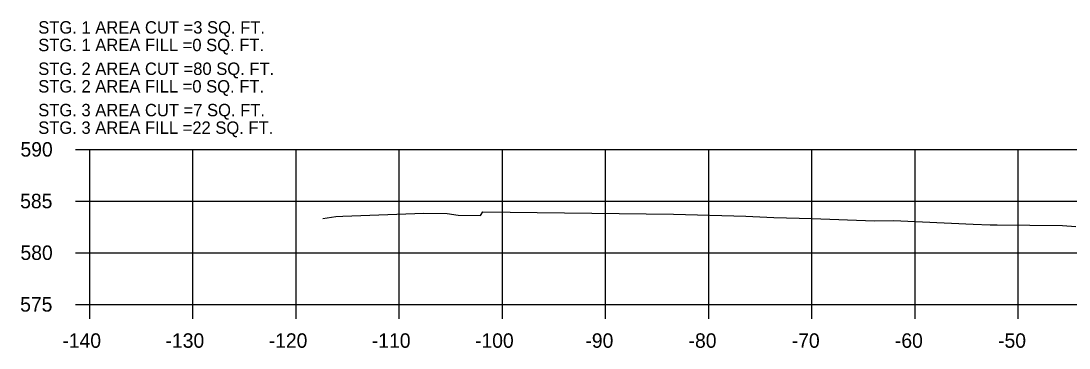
# Model space of a CAD drawing. Extents: x 642114 to 642416, y 286928 to 293347.
# Drawn here: x 642113.6 to 642215.2, y 292150.6 to 292182.2 of the extents above; entities that cross this region are included whole.
import ezdxf

# ---------------------------------------------------------------- set-up
doc = ezdxf.new("R2010")
doc.units = 0
for name, color, linetype in [('R_Axis', 7, 'Continuous'), ('R_Axis Annot', 7, 'Continuous'), ('R_Draft', 7, 'Continuous'), ('R_Exist Surface Annot', 7, 'Continuous'), ('R_Grid', 7, 'Continuous')]:
    doc.layers.add(name, color=color, linetype=linetype)

msp = doc.modelspace()

# ---------------------------------------------------------------- linework, layer by layer
at = {"layer": 'R_Axis'}
for p, q in [((642118.84, 292169.79), (642120.24, 292169.79)), ((642120.24, 292154.79), (642120.24, 292169.79)), ((642118.84, 292164.79), (642120.24, 292164.79)), ((642118.84, 292159.79), (642120.24, 292159.79)), ((642118.84, 292154.79), (642120.24, 292154.79)), ((642120.24, 292154.79), (642400.24, 292154.79)), ((642120.24, 292153.39), (642120.24, 292154.79)), ((642130.24, 292153.39), (642130.24, 292154.79)), ((642140.24, 292153.39), (642140.24, 292154.79)), ((642150.24, 292153.39), (642150.24, 292154.79)), ((642160.24, 292153.39), (642160.24, 292154.79)), ((642170.24, 292153.39), (642170.24, 292154.79)), ((642180.24, 292153.39), (642180.24, 292154.79)), ((642190.24, 292153.39), (642190.24, 292154.79)), ((642200.24, 292153.39), (642200.24, 292154.79)), ((642210.24, 292153.39), (642210.24, 292154.79))]:
    msp.add_line(p, q, dxfattribs=at)
at = {"layer": 'R_Exist Surface Annot'}
msp.add_lwpolyline([(642142.82, 292163.11), (642144.1, 292163.28), (642144.78, 292163.31), (642152.62, 292163.61), (642154.88, 292163.57), (642155.93, 292163.43), (642158.12, 292163.4), (642158.35, 292163.73), (642176.83, 292163.52), (642183.83, 292163.33), (642186.54, 292163.21), (642190.23, 292163.11), (642196.29, 292162.88), (642198.14, 292162.91), (642205.86, 292162.55), (642207.51, 292162.5), (642207.76, 292162.5), (642207.79, 292162.5), (642208.19, 292162.5), (642214.51, 292162.43), (642215.83, 292162.31)], dxfattribs=at)
at = {"layer": 'R_Grid'}
for p, q in [((642120.24, 292169.79), (642400.24, 292169.79)), ((642120.24, 292154.79), (642120.24, 292169.79)), ((642130.24, 292154.79), (642130.24, 292169.79)), ((642140.24, 292154.79), (642140.24, 292169.79)), ((642150.24, 292154.79), (642150.24, 292169.79)), ((642160.24, 292154.79), (642160.24, 292169.79)), ((642170.24, 292154.79), (642170.24, 292169.79)), ((642180.24, 292154.79), (642180.24, 292169.79)), ((642190.24, 292154.79), (642190.24, 292169.79)), ((642200.24, 292154.79), (642200.24, 292169.79)), ((642210.24, 292154.79), (642210.24, 292169.79)), ((642120.24, 292164.79), (642400.24, 292164.79)), ((642120.24, 292159.79), (642400.24, 292159.79)), ((642120.24, 292154.79), (642400.24, 292154.79))]:
    msp.add_line(p, q, dxfattribs=at)

# ---------------------------------------------------------------- texts
at = {"layer": 'R_Axis Annot'}
for s, p in [('590', (642113.52, 292169.09)), ('585', (642113.49, 292164.09)), ('580', (642113.52, 292159.09)), ('575', (642113.49, 292154.09)), ('-140', (642117.58, 292150.59)), ('-130', (642127.58, 292150.59)), ('-120', (642137.58, 292150.59)), ('-110', (642147.58, 292150.59)), ('-100', (642157.58, 292150.59)), ('-90', (642168.28, 292150.59)), ('-80', (642178.28, 292150.59)), ('-70', (642188.28, 292150.59)), ('-60', (642198.28, 292150.59)), ('-50', (642208.28, 292150.59))]:
    msp.add_text(s, height=1.4, dxfattribs=at).set_placement(p)
at = {"layer": 'R_Draft'}
for s, p in [('STG. 1 AREA CUT =3 SQ. FT.', (642115.24, 292180.99)), ('STG. 1 AREA FILL =0 SQ. FT.', (642115.24, 292179.29)), ('STG. 2 AREA CUT =80 SQ. FT.', (642115.24, 292176.99)), ('STG. 2 AREA FILL =0 SQ. FT.', (642115.24, 292175.29)), ('STG. 3 AREA CUT =7 SQ. FT.', (642115.24, 292172.99)), ('STG. 3 AREA FILL =22 SQ. FT.', (642115.24, 292171.29))]:
    msp.add_text(s, height=1.2, dxfattribs=at).set_placement(p)

doc.saveas('drawing.dxf')
